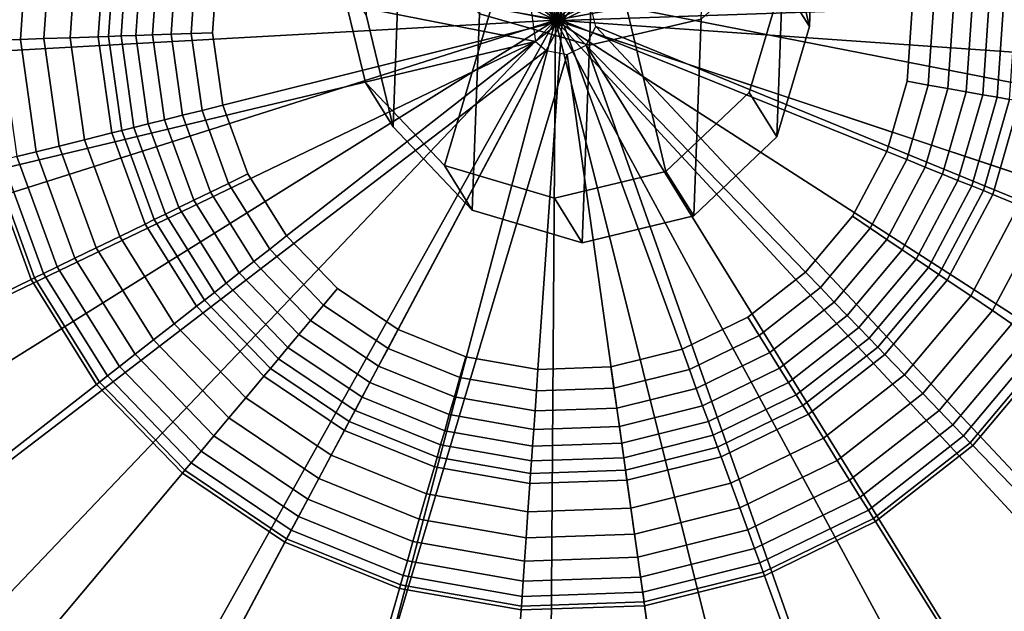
# Model space of a CAD drawing. Extents: x -43.1 to 43.1, y -41.3 to 41.3.
# Tile 318 of 656: x -1.856 to -1.166, y -18.738 to -18.323. Entities that reach past the tile are written whole.
import ezdxf

# ---------------------------------------------------------------- set-up
doc = ezdxf.new("R2010")
doc.units = 0
for name, color, linetype in [('CABLE.1', 18, 'CONTINUOUS'), ('LAMP', 7, 'CONTINUOUS'), ('LAMP_SUPPORT', 18, 'CONTINUOUS'), ('METAL_BASE', 254, 'CONTINUOUS')]:
    doc.layers.add(name, color=color, linetype=linetype)

msp = doc.modelspace()

# ---------------------------------------------------------------- linework, layer by layer
at = {"layer": 'CABLE.1'}
for points in [[(-1.4435, -17.9569, 5.8728), (-1.5207, -17.9376, 5.8841), (-1.5341, -18.319, 6.6241), (-1.4569, -18.3408, 6.6177)], [(-1.3655, -17.9415, 5.8851), (-1.4435, -17.9569, 5.8728), (-1.4569, -18.3408, 6.6177), (-1.3788, -18.3227, 6.6247)], [(-1.3173, -18.1206, 6.693), (-1.2982, -18.1956, 6.6681), (-1.3029, -18.3278, 7.4384), (-1.3218, -18.2495, 7.4438)], [(-1.4734, -18.1377, 8.6056), (-1.5586, -18.4253, 8.6118), (-1.6139, -18.3671, 8.6094), (-1.6327, -18.2889, 8.607)], [(-1.4734, -18.1377, 8.6056), (-1.4034, -18.4293, 8.6145), (-1.4815, -18.4481, 8.6137), (-1.5586, -18.4253, 8.6118)], [(-1.4734, -18.1377, 8.6056), (-1.3222, -18.2969, 8.6123), (-1.3451, -18.374, 8.614), (-1.4034, -18.4293, 8.6145)], [(-1.5897, -18.263, 6.6421), (-1.6087, -18.1881, 6.667), (-1.6134, -18.3197, 7.4355), (-1.5945, -18.3981, 7.4301)], [(-1.2982, -18.1956, 6.6681), (-1.3207, -18.2696, 6.6431), (-1.3256, -18.4051, 7.4326), (-1.3029, -18.3278, 7.4384)], [(-1.3218, -18.2495, 7.4438), (-1.3029, -18.3278, 7.4384), (-1.3222, -18.2969, 8.6123), (-1.341, -18.2188, 8.6099)], [(-1.5341, -18.319, 6.6241), (-1.5897, -18.263, 6.6421), (-1.5945, -18.3981, 7.4301), (-1.5391, -18.4565, 7.4265)], [(-1.3207, -18.2696, 6.6431), (-1.3788, -18.3227, 6.6247), (-1.3838, -18.4605, 7.428), (-1.3256, -18.4051, 7.4326)], [(-1.5945, -18.3981, 7.4301), (-1.6134, -18.3197, 7.4355), (-1.6327, -18.2889, 8.607), (-1.6139, -18.3671, 8.6094)], [(-1.3029, -18.3278, 7.4384), (-1.3256, -18.4051, 7.4326), (-1.3451, -18.374, 8.614), (-1.3222, -18.2969, 8.6123)], [(-1.4569, -18.3408, 6.6177), (-1.5341, -18.319, 6.6241), (-1.5391, -18.4565, 7.4265), (-1.462, -18.4794, 7.4257)], [(-1.3788, -18.3227, 6.6247), (-1.4569, -18.3408, 6.6177), (-1.462, -18.4794, 7.4257), (-1.3838, -18.4605, 7.428)], [(-1.5391, -18.4565, 7.4265), (-1.5945, -18.3981, 7.4301), (-1.6139, -18.3671, 8.6094), (-1.5586, -18.4253, 8.6118)], [(-1.3256, -18.4051, 7.4326), (-1.3838, -18.4605, 7.428), (-1.4034, -18.4293, 8.6145), (-1.3451, -18.374, 8.614)], [(-1.462, -18.4794, 7.4257), (-1.5391, -18.4565, 7.4265), (-1.5586, -18.4253, 8.6118), (-1.4815, -18.4481, 8.6137)], [(-1.3838, -18.4605, 7.428), (-1.462, -18.4794, 7.4257), (-1.4815, -18.4481, 8.6137), (-1.4034, -18.4293, 8.6145)]]:
    msp.add_3dface(points, dxfattribs=at)
at = {"layer": 'LAMP'}
for points in [[(-1.5705, -17.5712, 13.367), (-1.7547, -17.6171, 13.367), (-1.4808, -18.3233, 13.367), (-1.3806, -17.5725, 13.367)], [(-1.197, -17.621, 13.367), (-1.3806, -17.5725, 13.367), (-1.4808, -18.3233, 13.367), (-1.0313, -17.7137, 13.367)], [(-1.9217, -17.7075, 13.367), (-2.061, -17.8365, 13.367), (-1.4808, -18.3233, 13.367), (-1.7547, -17.6171, 13.367)], [(-0.8938, -17.8446, 13.367), (-1.0313, -17.7137, 13.367), (-1.4808, -18.3233, 13.367), (-0.7932, -18.0056, 13.367)], [(-1.6978, -17.7637, 16.4972), (-1.5518, -17.7273, 16.4972), (-1.4808, -18.3233, 16.4972), (-1.8302, -17.8353, 16.4972)], [(-1.4014, -17.7284, 16.4972), (-1.2559, -17.7668, 16.4972), (-1.4808, -18.3233, 16.4972), (-1.5518, -17.7273, 16.4972)], [(-1.1246, -17.8402, 16.4972), (-1.0157, -17.944, 16.4972), (-1.4808, -18.3233, 16.4972), (-1.2559, -17.7668, 16.4972)], [(-2.1638, -17.996, 13.367), (-2.2238, -18.1762, 13.367), (-1.4808, -18.3233, 13.367), (-2.061, -17.8365, 13.367)], [(-1.9406, -17.9375, 16.4972), (-1.8302, -17.8353, 16.4972), (-1.4808, -18.3233, 16.4972), (-2.0221, -18.064, 16.4972)], [(-0.9359, -18.0716, 16.4972), (-0.8904, -18.215, 16.4972), (-1.4808, -18.3233, 16.4972), (-1.0157, -17.944, 16.4972)], [(-0.7358, -18.1866, 13.367), (-0.7932, -18.0056, 13.367), (-1.4808, -18.3233, 13.367), (-0.7252, -18.3761, 13.367)], [(-2.0695, -18.2067, 16.4972), (-2.0221, -18.064, 16.4972), (-1.4808, -18.3233, 16.4972), (-2.08, -18.3568, 16.4972)], [(-2.237, -18.3656, 13.367), (-2.2027, -18.5523, 13.367), (-1.4808, -18.3233, 13.367), (-2.2238, -18.1762, 13.367)], [(-0.8904, -18.215, 16.4972), (-0.882, -18.3652, 16.4972), (-0.9113, -18.5128, 16.4972), (-1.4808, -18.3233, 16.4972)], [(-2.1231, -18.7247, 13.367), (-2.0031, -18.8718, 13.367), (-1.4808, -18.3233, 13.367), (-2.2027, -18.5523, 13.367)], [(-2.0529, -18.5048, 16.4972), (-2.08, -18.3568, 16.4972), (-1.4808, -18.3233, 16.4972), (-1.9898, -18.6414, 16.4972)], [(-1.8503, -18.9845, 13.367), (-1.6743, -19.0556, 13.367), (-1.4808, -18.3233, 13.367), (-2.0031, -18.8718, 13.367)], [(-1.8947, -18.758, 16.4972), (-1.9898, -18.6414, 16.4972), (-1.4808, -18.3233, 16.4972), (-1.7736, -18.8472, 16.4972)], [(-1.6341, -18.9036, 16.4972), (-1.7736, -18.8472, 16.4972), (-1.4808, -18.3233, 16.4972), (-1.485, -18.9235, 16.4972)], [(-1.4861, -19.0807, 13.367), (-1.2975, -19.0582, 13.367), (-1.4808, -18.3233, 13.367), (-1.6743, -19.0556, 13.367)], [(-1.3356, -18.9057, 16.4972), (-1.485, -18.9235, 16.4972), (-1.4808, -18.3233, 16.4972), (-1.1953, -18.8513, 16.4972)], [(-1.1205, -18.9896, 13.367), (-0.9662, -18.8791, 13.367), (-1.4808, -18.3233, 13.367), (-1.2975, -19.0582, 13.367)], [(-1.073, -18.7637, 16.4972), (-1.1953, -18.8513, 16.4972), (-1.4808, -18.3233, 16.4972), (-0.9763, -18.6484, 16.4972)], [(-0.8441, -18.7336, 13.367), (-0.7621, -18.5624, 13.367), (-1.4808, -18.3233, 13.367), (-0.9662, -18.8791, 13.367)], [(-0.9113, -18.5128, 16.4972), (-0.9763, -18.6484, 16.4972), (-1.4808, -18.3233, 16.4972)], [(-0.7252, -18.3761, 13.367), (-1.4808, -18.3233, 13.367), (-0.7621, -18.5624, 13.367)]]:
    msp.add_3dface(points, dxfattribs=at)
at = {"layer": 'LAMP_SUPPORT'}
for points in [[(-1.4981, -18.3147, 12.7749), (-1.4948, -18.3383, 12.7749), (-2.4176, -18.1576, 12.7749), (-2.3625, -17.9655, 12.7749)], [(-1.4589, -18.0791, 8.4348), (-1.5101, -18.0809, 8.4348), (-1.476, -18.3236, 8.4348), (-1.4084, -18.088, 8.4348)], [(-1.5101, -18.0809, 8.4348), (-1.5598, -18.0933, 8.4348), (-1.6059, -18.1157, 8.4348), (-1.476, -18.3236, 8.4348)], [(-1.3184, -18.1358, 8.4348), (-1.3609, -18.1072, 8.4348), (-1.4084, -18.088, 8.4348), (-1.476, -18.3236, 8.4348)], [(-1.4572, -18.3089, 12.7749), (-0.5483, -18.0923, 12.7749), (-0.5205, -18.2903, 12.7749), (-0.5344, -18.4897, 12.7749)], [(-1.6059, -18.1157, 8.4348), (-1.6463, -18.1473, 8.4348), (-1.6792, -18.1866, 8.4348), (-1.476, -18.3236, 8.4348)], [(-1.2556, -18.2162, 8.4348), (-1.2828, -18.1727, 8.4348), (-1.3184, -18.1358, 8.4348), (-1.476, -18.3236, 8.4348)], [(-1.4948, -18.3383, 12.7749), (-2.4037, -18.555, 12.7749), (-2.4315, -18.357, 12.7749), (-2.4176, -18.1576, 12.7749)], [(-1.6792, -18.1866, 8.4348), (-1.7033, -18.2318, 8.4348), (-1.7174, -18.2811, 8.4348), (-1.476, -18.3236, 8.4348)], [(-1.231, -18.3151, 8.4348), (-1.2381, -18.2643, 8.4348), (-1.2556, -18.2162, 8.4348), (-1.476, -18.3236, 8.4348)], [(-1.8638, -18.2553, 8.8443), (-1.8695, -18.3374, 8.8443), (-1.8556, -18.3369, 8.756), (-1.8501, -18.2577, 8.756)], [(-1.8501, -18.2577, 8.756), (-1.8556, -18.3369, 8.756), (-1.8392, -18.3363, 8.6643), (-1.8339, -18.2605, 8.6643)], [(-1.8339, -18.2605, 8.6643), (-1.8392, -18.3363, 8.6643), (-1.8208, -18.3357, 8.5791), (-1.8158, -18.2637, 8.5791)], [(-1.8158, -18.2637, 8.5791), (-1.8208, -18.3357, 8.5791), (-1.8011, -18.335, 8.5101), (-1.7963, -18.2672, 8.5101)], [(-1.7963, -18.2672, 8.5101), (-1.8011, -18.335, 8.5101), (-1.7939, -18.3348, 8.4929), (-1.7893, -18.2684, 8.4929)], [(-1.7893, -18.2684, 8.4929), (-1.7939, -18.3348, 8.4929), (-1.7851, -18.3344, 8.477), (-1.7806, -18.2699, 8.477)], [(-1.7806, -18.2699, 8.477), (-1.7851, -18.3344, 8.477), (-1.7748, -18.3341, 8.4631), (-1.7704, -18.2717, 8.4631)], [(-1.7704, -18.2717, 8.4631), (-1.7748, -18.3341, 8.4631), (-1.7631, -18.3337, 8.4514), (-1.7589, -18.2738, 8.4514)], [(-1.7589, -18.2738, 8.4514), (-1.7631, -18.3337, 8.4514), (-1.7501, -18.3332, 8.4425), (-1.7461, -18.276, 8.4425)], [(-1.7461, -18.276, 8.4425), (-1.7501, -18.3332, 8.4425), (-1.736, -18.3327, 8.4368), (-1.7322, -18.2785, 8.4368)], [(-1.7322, -18.2785, 8.4368), (-1.736, -18.3327, 8.4368), (-1.721, -18.3322, 8.4348), (-1.7174, -18.2811, 8.4348)], [(-1.7174, -18.2811, 8.4348), (-1.721, -18.3322, 8.4348), (-1.7139, -18.383, 8.4348), (-1.476, -18.3236, 8.4348)], [(-1.4525, -18.3278, 12.7749), (-1.4572, -18.3089, 12.7749), (-0.5344, -18.4897, 12.7749), (-0.5895, -18.6818, 12.7749)], [(-1.1931, -18.3735, 8.4514), (-1.1889, -18.3136, 8.4514), (-1.2019, -18.3141, 8.4425), (-1.2059, -18.3713, 8.4425)], [(-1.1815, -18.3756, 8.4631), (-1.1772, -18.3132, 8.4631), (-1.1889, -18.3136, 8.4514), (-1.1931, -18.3735, 8.4514)], [(-1.1713, -18.3774, 8.477), (-1.1668, -18.3129, 8.477), (-1.1772, -18.3132, 8.4631), (-1.1815, -18.3756, 8.4631)], [(-1.1627, -18.3789, 8.4929), (-1.158, -18.3125, 8.4929), (-1.1668, -18.3129, 8.477), (-1.1713, -18.3774, 8.477)], [(-1.2487, -18.4155, 8.4348), (-1.2345, -18.3662, 8.4348), (-1.231, -18.3151, 8.4348), (-1.476, -18.3236, 8.4348)], [(-1.2197, -18.3688, 8.4368), (-1.2159, -18.3146, 8.4368), (-1.231, -18.3151, 8.4348), (-1.2345, -18.3662, 8.4348)], [(-1.2059, -18.3713, 8.4425), (-1.2019, -18.3141, 8.4425), (-1.2159, -18.3146, 8.4368), (-1.2197, -18.3688, 8.4368)], [(-1.7139, -18.383, 8.4348), (-1.6963, -18.4311, 8.4348), (-1.6692, -18.4746, 8.4348), (-1.476, -18.3236, 8.4348)], [(-1.6692, -18.4746, 8.4348), (-1.6336, -18.5115, 8.4348), (-1.5911, -18.5401, 8.4348), (-1.476, -18.3236, 8.4348)], [(-1.5911, -18.5401, 8.4348), (-1.5436, -18.5593, 8.4348), (-1.4931, -18.5682, 8.4348), (-1.476, -18.3236, 8.4348)], [(-1.4931, -18.5682, 8.4348), (-1.4419, -18.5664, 8.4348), (-1.3921, -18.554, 8.4348), (-1.476, -18.3236, 8.4348)], [(-1.3921, -18.554, 8.4348), (-1.3461, -18.5316, 8.4348), (-1.3057, -18.5, 8.4348), (-1.476, -18.3236, 8.4348)], [(-1.3057, -18.5, 8.4348), (-1.2727, -18.4607, 8.4348), (-1.2487, -18.4155, 8.4348), (-1.476, -18.3236, 8.4348)], [(-1.7939, -18.3348, 8.4929), (-1.7847, -18.4006, 8.4929), (-1.7761, -18.3985, 8.477), (-1.7851, -18.3344, 8.477)], [(-1.7851, -18.3344, 8.477), (-1.7761, -18.3985, 8.477), (-1.7661, -18.396, 8.4631), (-1.7748, -18.3341, 8.4631)], [(-1.7748, -18.3341, 8.4631), (-1.7661, -18.396, 8.4631), (-1.7547, -18.3931, 8.4514), (-1.7631, -18.3337, 8.4514)], [(-1.7631, -18.3337, 8.4514), (-1.7547, -18.3931, 8.4514), (-1.7421, -18.39, 8.4425), (-1.7501, -18.3332, 8.4425)], [(-1.7501, -18.3332, 8.4425), (-1.7421, -18.39, 8.4425), (-1.7284, -18.3866, 8.4368), (-1.736, -18.3327, 8.4368)], [(-1.736, -18.3327, 8.4368), (-1.7284, -18.3866, 8.4368), (-1.7139, -18.383, 8.4348), (-1.721, -18.3322, 8.4348)], [(-1.4594, -18.3408, 12.7749), (-1.4525, -18.3278, 12.7749), (-0.8118, -19.0114, 12.7749), (-0.9693, -19.1345, 12.7749)], [(-1.4525, -18.3278, 12.7749), (-0.5895, -18.6818, 12.7749), (-0.6833, -18.8583, 12.7749), (-0.8118, -19.0114, 12.7749)], [(-1.4948, -18.3383, 12.7749), (-2.3353, -18.7428, 12.7749), (-2.4037, -18.555, 12.7749)], [(-1.4948, -18.3383, 12.7749), (-1.4872, -18.3447, 12.7749), (-2.2294, -18.9123, 12.7749), (-2.3353, -18.7428, 12.7749)], [(-1.8695, -18.3374, 8.8443), (-1.8581, -18.4189, 8.8443), (-1.8446, -18.4156, 8.756), (-1.8556, -18.3369, 8.756)], [(-1.8556, -18.3369, 8.756), (-1.8446, -18.4156, 8.756), (-1.8286, -18.4116, 8.6643), (-1.8392, -18.3363, 8.6643)], [(-1.8392, -18.3363, 8.6643), (-1.8286, -18.4116, 8.6643), (-1.8108, -18.4071, 8.5791), (-1.8208, -18.3357, 8.5791)], [(-1.8208, -18.3357, 8.5791), (-1.8108, -18.4071, 8.5791), (-1.7916, -18.4023, 8.5101), (-1.8011, -18.335, 8.5101)], [(-1.8011, -18.335, 8.5101), (-1.7916, -18.4023, 8.5101), (-1.7847, -18.4006, 8.4929), (-1.7939, -18.3348, 8.4929)], [(-1.4727, -18.3473, 12.7749), (-1.4594, -18.3408, 12.7749), (-1.149, -19.2221, 12.7749), (-1.3429, -19.2704, 12.7749)], [(-1.4594, -18.3408, 12.7749), (-0.9693, -19.1345, 12.7749), (-1.149, -19.2221, 12.7749)], [(-1.4872, -18.3447, 12.7749), (-1.9248, -19.1678, 12.7749), (-2.0905, -19.0561, 12.7749), (-2.2294, -18.9123, 12.7749)], [(-1.4872, -18.3447, 12.7749), (-1.4727, -18.3473, 12.7749), (-1.7395, -19.2427, 12.7749), (-1.9248, -19.1678, 12.7749)], [(-1.4727, -18.3473, 12.7749), (-1.3429, -19.2704, 12.7749), (-1.5427, -19.2774, 12.7749), (-1.7395, -19.2427, 12.7749)], [(-1.2347, -18.4211, 8.4368), (-1.2197, -18.3688, 8.4368), (-1.2345, -18.3662, 8.4348), (-1.2487, -18.4155, 8.4348)], [(-1.2217, -18.4264, 8.4425), (-1.2059, -18.3713, 8.4425), (-1.2197, -18.3688, 8.4368), (-1.2347, -18.4211, 8.4368)], [(-1.2097, -18.4313, 8.4514), (-1.1931, -18.3735, 8.4514), (-1.2059, -18.3713, 8.4425), (-1.2217, -18.4264, 8.4425)], [(-1.1988, -18.4357, 8.4631), (-1.1815, -18.3756, 8.4631), (-1.1931, -18.3735, 8.4514), (-1.2097, -18.4313, 8.4514)], [(-1.1892, -18.4395, 8.477), (-1.1713, -18.3774, 8.477), (-1.1815, -18.3756, 8.4631), (-1.1988, -18.4357, 8.4631)], [(-1.181, -18.4428, 8.4929), (-1.1627, -18.3789, 8.4929), (-1.1713, -18.3774, 8.477), (-1.1892, -18.4395, 8.477)], [(-1.1744, -18.4455, 8.5101), (-1.1556, -18.3801, 8.5101), (-1.1627, -18.3789, 8.4929), (-1.181, -18.4428, 8.4929)], [(-1.1561, -18.4529, 8.5791), (-1.1362, -18.3836, 8.5791), (-1.1556, -18.3801, 8.5101), (-1.1744, -18.4455, 8.5101)], [(-1.7421, -18.39, 8.4425), (-1.7225, -18.4439, 8.4425), (-1.7098, -18.4377, 8.4368), (-1.7284, -18.3866, 8.4368)], [(-1.7284, -18.3866, 8.4368), (-1.7098, -18.4377, 8.4368), (-1.6963, -18.4311, 8.4348), (-1.7139, -18.383, 8.4348)], [(-1.7761, -18.3985, 8.477), (-1.754, -18.4593, 8.477), (-1.7447, -18.4547, 8.4631), (-1.7661, -18.396, 8.4631)], [(-1.7661, -18.396, 8.4631), (-1.7447, -18.4547, 8.4631), (-1.7342, -18.4496, 8.4514), (-1.7547, -18.3931, 8.4514)], [(-1.7547, -18.3931, 8.4514), (-1.7342, -18.4496, 8.4514), (-1.7225, -18.4439, 8.4425), (-1.7421, -18.39, 8.4425)], [(-1.8108, -18.4071, 8.5791), (-1.7861, -18.4749, 8.5791), (-1.7683, -18.4662, 8.5101), (-1.7916, -18.4023, 8.5101)], [(-1.7916, -18.4023, 8.5101), (-1.7683, -18.4662, 8.5101), (-1.7619, -18.4631, 8.4929), (-1.7847, -18.4006, 8.4929)], [(-1.7847, -18.4006, 8.4929), (-1.7619, -18.4631, 8.4929), (-1.754, -18.4593, 8.477), (-1.7761, -18.3985, 8.477)], [(-1.8286, -18.4116, 8.6643), (-1.8026, -18.483, 8.6643), (-1.7861, -18.4749, 8.5791), (-1.8108, -18.4071, 8.5791)], [(-1.8581, -18.4189, 8.8443), (-1.8299, -18.4963, 8.8443), (-1.8174, -18.4902, 8.756), (-1.8446, -18.4156, 8.756)], [(-1.8446, -18.4156, 8.756), (-1.8174, -18.4902, 8.756), (-1.8026, -18.483, 8.6643), (-1.8286, -18.4116, 8.6643)], [(-1.2603, -18.4691, 8.4368), (-1.2347, -18.4211, 8.4368), (-1.2487, -18.4155, 8.4348), (-1.2727, -18.4607, 8.4348)], [(-2.2214, -18.5095, 8.9914), (-2.1664, -18.6604, 8.9914), (-1.8482, -18.5052, 8.9914), (-1.8778, -18.4238, 8.9914)], [(-1.8778, -18.4238, 8.9914), (-1.8482, -18.5052, 8.9914), (-1.8458, -18.504, 8.9718), (-1.8752, -18.4232, 8.9718)], [(-1.8752, -18.4232, 8.9718), (-1.8458, -18.504, 8.9718), (-1.8395, -18.501, 8.9195), (-1.8685, -18.4215, 8.9195)], [(-1.8685, -18.4215, 8.9195), (-1.8395, -18.501, 8.9195), (-1.8299, -18.4963, 8.8443), (-1.8581, -18.4189, 8.8443)], [(-1.2486, -18.477, 8.4425), (-1.2217, -18.4264, 8.4425), (-1.2347, -18.4211, 8.4368), (-1.2603, -18.4691, 8.4368)], [(-1.7098, -18.4377, 8.4368), (-1.681, -18.4838, 8.4368), (-1.6692, -18.4746, 8.4348), (-1.6963, -18.4311, 8.4348)], [(-1.2378, -18.4843, 8.4514), (-1.2097, -18.4313, 8.4514), (-1.2217, -18.4264, 8.4425), (-1.2486, -18.477, 8.4425)], [(-1.7225, -18.4439, 8.4425), (-1.6921, -18.4925, 8.4425), (-1.681, -18.4838, 8.4368), (-1.7098, -18.4377, 8.4368)], [(-1.2281, -18.4908, 8.4631), (-1.1988, -18.4357, 8.4631), (-1.2097, -18.4313, 8.4514), (-1.2378, -18.4843, 8.4514)], [(-1.2195, -18.4966, 8.477), (-1.1892, -18.4395, 8.477), (-1.1988, -18.4357, 8.4631), (-1.2281, -18.4908, 8.4631)], [(-1.7342, -18.4496, 8.4514), (-1.7023, -18.5005, 8.4514), (-1.6921, -18.4925, 8.4425), (-1.7225, -18.4439, 8.4425)], [(-1.2122, -18.5016, 8.4929), (-1.181, -18.4428, 8.4929), (-1.1892, -18.4395, 8.477), (-1.2195, -18.4966, 8.477)], [(-1.2063, -18.5055, 8.5101), (-1.1744, -18.4455, 8.5101), (-1.181, -18.4428, 8.4929), (-1.2122, -18.5016, 8.4929)], [(-1.7447, -18.4547, 8.4631), (-1.7116, -18.5077, 8.4631), (-1.7023, -18.5005, 8.4514), (-1.7342, -18.4496, 8.4514)], [(-1.1899, -18.5166, 8.5791), (-1.1561, -18.4529, 8.5791), (-1.1744, -18.4455, 8.5101), (-1.2063, -18.5055, 8.5101)], [(-1.754, -18.4593, 8.477), (-1.7197, -18.5141, 8.477), (-1.7116, -18.5077, 8.4631), (-1.7447, -18.4547, 8.4631)], [(-1.1747, -18.5269, 8.6643), (-1.139, -18.4598, 8.6643), (-1.1561, -18.4529, 8.5791), (-1.1899, -18.5166, 8.5791)], [(-1.7683, -18.4662, 8.5101), (-1.7323, -18.5239, 8.5101), (-1.7267, -18.5195, 8.4929), (-1.7619, -18.4631, 8.4929)], [(-1.7619, -18.4631, 8.4929), (-1.7267, -18.5195, 8.4929), (-1.7197, -18.5141, 8.477), (-1.754, -18.4593, 8.477)], [(-1.2952, -18.5108, 8.4368), (-1.2603, -18.4691, 8.4368), (-1.2727, -18.4607, 8.4348), (-1.3057, -18.5, 8.4348)], [(-1.161, -18.5361, 8.756), (-1.1238, -18.466, 8.756), (-1.139, -18.4598, 8.6643), (-1.1747, -18.5269, 8.6643)], [(-1.7861, -18.4749, 8.5791), (-1.7479, -18.5361, 8.5791), (-1.7323, -18.5239, 8.5101), (-1.7683, -18.4662, 8.5101)], [(-1.2855, -18.5209, 8.4425), (-1.2486, -18.477, 8.4425), (-1.2603, -18.4691, 8.4368), (-1.2952, -18.5108, 8.4368)], [(-1.8026, -18.483, 8.6643), (-1.7624, -18.5474, 8.6643), (-1.7479, -18.5361, 8.5791), (-1.7861, -18.4749, 8.5791)], [(-1.681, -18.4838, 8.4368), (-1.6432, -18.523, 8.4368), (-1.6336, -18.5115, 8.4348), (-1.6692, -18.4746, 8.4348)], [(-1.2764, -18.5303, 8.4514), (-1.2378, -18.4843, 8.4514), (-1.2486, -18.477, 8.4425), (-1.2855, -18.5209, 8.4425)], [(-1.8174, -18.4902, 8.756), (-1.7753, -18.5575, 8.756), (-1.7624, -18.5474, 8.6643), (-1.8026, -18.483, 8.6643)], [(-1.6921, -18.4925, 8.4425), (-1.6523, -18.5338, 8.4425), (-1.6432, -18.523, 8.4368), (-1.681, -18.4838, 8.4368)], [(-1.2683, -18.5387, 8.4631), (-1.2281, -18.4908, 8.4631), (-1.2378, -18.4843, 8.4514), (-1.2764, -18.5303, 8.4514)], [(-1.8299, -18.4963, 8.8443), (-1.7863, -18.5661, 8.8443), (-1.7753, -18.5575, 8.756), (-1.8174, -18.4902, 8.756)], [(-1.7023, -18.5005, 8.4514), (-1.6606, -18.5437, 8.4514), (-1.6523, -18.5338, 8.4425), (-1.6921, -18.4925, 8.4425)], [(-1.2611, -18.5462, 8.477), (-1.2195, -18.4966, 8.477), (-1.2281, -18.4908, 8.4631), (-1.2683, -18.5387, 8.4631)], [(-1.8395, -18.501, 8.9195), (-1.7947, -18.5727, 8.9195), (-1.7863, -18.5661, 8.8443), (-1.8299, -18.4963, 8.8443)], [(-1.3381, -18.5443, 8.4368), (-1.2952, -18.5108, 8.4368), (-1.3057, -18.5, 8.4348), (-1.3461, -18.5316, 8.4348)], [(-1.255, -18.5525, 8.4929), (-1.2122, -18.5016, 8.4929), (-1.2195, -18.4966, 8.477), (-1.2611, -18.5462, 8.477)], [(-2.1664, -18.6604, 8.9914), (-2.0813, -18.7966, 8.9914), (-1.8023, -18.5786, 8.9914), (-1.8482, -18.5052, 8.9914)], [(-1.8482, -18.5052, 8.9914), (-1.8023, -18.5786, 8.9914), (-1.8002, -18.577, 8.9718), (-1.8458, -18.504, 8.9718)], [(-1.8458, -18.504, 8.9718), (-1.8002, -18.577, 8.9718), (-1.7947, -18.5727, 8.9195), (-1.8395, -18.501, 8.9195)], [(-1.7116, -18.5077, 8.4631), (-1.6682, -18.5527, 8.4631), (-1.6606, -18.5437, 8.4514), (-1.7023, -18.5005, 8.4514)], [(-1.25, -18.5576, 8.5101), (-1.2063, -18.5055, 8.5101), (-1.2122, -18.5016, 8.4929), (-1.255, -18.5525, 8.4929)], [(-1.2363, -18.5719, 8.5791), (-1.1899, -18.5166, 8.5791), (-1.2063, -18.5055, 8.5101), (-1.25, -18.5576, 8.5101)], [(-1.7197, -18.5141, 8.477), (-1.6748, -18.5606, 8.477), (-1.6682, -18.5527, 8.4631), (-1.7116, -18.5077, 8.4631)], [(-1.6432, -18.523, 8.4368), (-1.5981, -18.5534, 8.4368), (-1.5911, -18.5401, 8.4348), (-1.6336, -18.5115, 8.4348)], [(-1.3306, -18.5562, 8.4425), (-1.2855, -18.5209, 8.4425), (-1.2952, -18.5108, 8.4368), (-1.3381, -18.5443, 8.4368)], [(-1.7323, -18.5239, 8.5101), (-1.6851, -18.5728, 8.5101), (-1.6805, -18.5674, 8.4929), (-1.7267, -18.5195, 8.4929)], [(-1.7267, -18.5195, 8.4929), (-1.6805, -18.5674, 8.4929), (-1.6748, -18.5606, 8.477), (-1.7197, -18.5141, 8.477)], [(-1.3238, -18.5673, 8.4514), (-1.2764, -18.5303, 8.4514), (-1.2855, -18.5209, 8.4425), (-1.3306, -18.5562, 8.4425)], [(-1.2235, -18.5851, 8.6643), (-1.1747, -18.5269, 8.6643), (-1.1899, -18.5166, 8.5791), (-1.2363, -18.5719, 8.5791)], [(-1.7479, -18.5361, 8.5791), (-1.6978, -18.588, 8.5791), (-1.6851, -18.5728, 8.5101), (-1.7323, -18.5239, 8.5101)], [(-1.6523, -18.5338, 8.4425), (-1.6047, -18.5658, 8.4425), (-1.5981, -18.5534, 8.4368), (-1.6432, -18.523, 8.4368)], [(-1.2121, -18.5969, 8.756), (-1.161, -18.5361, 8.756), (-1.1747, -18.5269, 8.6643), (-1.2235, -18.5851, 8.6643)], [(-1.6606, -18.5437, 8.4514), (-1.6108, -18.5773, 8.4514), (-1.6047, -18.5658, 8.4425), (-1.6523, -18.5338, 8.4425)], [(-1.387, -18.5682, 8.4368), (-1.3381, -18.5443, 8.4368), (-1.3461, -18.5316, 8.4348), (-1.3921, -18.554, 8.4348)], [(-1.3175, -18.5772, 8.4631), (-1.2683, -18.5387, 8.4631), (-1.2764, -18.5303, 8.4514), (-1.3238, -18.5673, 8.4514)], [(-1.7624, -18.5474, 8.6643), (-1.7096, -18.6021, 8.6643), (-1.6978, -18.588, 8.5791), (-1.7479, -18.5361, 8.5791)], [(-1.5981, -18.5534, 8.4368), (-1.5477, -18.5738, 8.4368), (-1.5436, -18.5593, 8.4348), (-1.5911, -18.5401, 8.4348)], [(-1.3121, -18.586, 8.477), (-1.2611, -18.5462, 8.477), (-1.2683, -18.5387, 8.4631), (-1.3175, -18.5772, 8.4631)], [(-1.2025, -18.6069, 8.8443), (-1.1495, -18.5438, 8.8443), (-1.161, -18.5361, 8.756), (-1.2121, -18.5969, 8.756)], [(-1.7753, -18.5575, 8.756), (-1.7202, -18.6147, 8.756), (-1.7096, -18.6021, 8.6643), (-1.7624, -18.5474, 8.6643)], [(-1.6682, -18.5527, 8.4631), (-1.6163, -18.5876, 8.4631), (-1.6108, -18.5773, 8.4514), (-1.6606, -18.5437, 8.4514)], [(-1.3822, -18.5814, 8.4425), (-1.3306, -18.5562, 8.4425), (-1.3381, -18.5443, 8.4368), (-1.387, -18.5682, 8.4368)], [(-1.3074, -18.5935, 8.4929), (-1.255, -18.5525, 8.4929), (-1.2611, -18.5462, 8.477), (-1.3121, -18.586, 8.477)], [(-1.195, -18.6146, 8.9195), (-1.1406, -18.5498, 8.9195), (-1.1495, -18.5438, 8.8443), (-1.2025, -18.6069, 8.8443)], [(-1.6748, -18.5606, 8.477), (-1.6212, -18.5968, 8.477), (-1.6163, -18.5876, 8.4631), (-1.6682, -18.5527, 8.4631)], [(-1.6047, -18.5658, 8.4425), (-1.5516, -18.5873, 8.4425), (-1.5477, -18.5738, 8.4368), (-1.5981, -18.5534, 8.4368)], [(-1.4398, -18.5813, 8.4368), (-1.387, -18.5682, 8.4368), (-1.3921, -18.554, 8.4348), (-1.4419, -18.5664, 8.4348)], [(-1.3036, -18.5995, 8.5101), (-1.25, -18.5576, 8.5101), (-1.255, -18.5525, 8.4929), (-1.3074, -18.5935, 8.4929)], [(-1.1902, -18.6196, 8.9718), (-1.1349, -18.5537, 8.9718), (-1.1406, -18.5498, 8.9195), (-1.195, -18.6146, 8.9195)], [(-1.1883, -18.6215, 8.9914), (-1.1327, -18.5552, 8.9914), (-1.1349, -18.5537, 8.9718), (-1.1902, -18.6196, 8.9718)], [(-0.9423, -18.8763, 8.9914), (-0.8391, -18.7532, 8.9914), (-1.1327, -18.5552, 8.9914), (-1.1883, -18.6215, 8.9914)], [(-1.7863, -18.5661, 8.8443), (-1.7291, -18.6253, 8.8443), (-1.7202, -18.6147, 8.756), (-1.7753, -18.5575, 8.756)], [(-1.6805, -18.5674, 8.4929), (-1.6253, -18.6046, 8.4929), (-1.6212, -18.5968, 8.477), (-1.6748, -18.5606, 8.477)], [(-1.5477, -18.5738, 8.4368), (-1.4941, -18.5832, 8.4368), (-1.4931, -18.5682, 8.4348), (-1.5436, -18.5593, 8.4348)], [(-1.3777, -18.5936, 8.4514), (-1.3238, -18.5673, 8.4514), (-1.3306, -18.5562, 8.4425), (-1.3822, -18.5814, 8.4425)], [(-1.2931, -18.6163, 8.5791), (-1.2363, -18.5719, 8.5791), (-1.25, -18.5576, 8.5101), (-1.3036, -18.5995, 8.5101)], [(-1.7947, -18.5727, 8.9195), (-1.736, -18.6335, 8.9195), (-1.7291, -18.6253, 8.8443), (-1.7863, -18.5661, 8.8443)], [(-1.6851, -18.5728, 8.5101), (-1.6287, -18.6109, 8.5101), (-1.6253, -18.6046, 8.4929), (-1.6805, -18.5674, 8.4929)], [(-1.6108, -18.5773, 8.4514), (-1.5552, -18.5998, 8.4514), (-1.5516, -18.5873, 8.4425), (-1.6047, -18.5658, 8.4425)], [(-1.4941, -18.5832, 8.4368), (-1.4398, -18.5813, 8.4368), (-1.4419, -18.5664, 8.4348), (-1.4931, -18.5682, 8.4348)], [(-1.4378, -18.5952, 8.4425), (-1.3822, -18.5814, 8.4425), (-1.387, -18.5682, 8.4368), (-1.4398, -18.5813, 8.4368)], [(-1.3737, -18.6046, 8.4631), (-1.3175, -18.5772, 8.4631), (-1.3238, -18.5673, 8.4514), (-1.3777, -18.5936, 8.4514)], [(-1.8002, -18.577, 8.9718), (-1.7405, -18.6388, 8.9718), (-1.736, -18.6335, 8.9195), (-1.7947, -18.5727, 8.9195)], [(-1.6978, -18.588, 8.5791), (-1.638, -18.6283, 8.5791), (-1.6287, -18.6109, 8.5101), (-1.6851, -18.5728, 8.5101)], [(-1.5516, -18.5873, 8.4425), (-1.4951, -18.5972, 8.4425), (-1.4941, -18.5832, 8.4368), (-1.5477, -18.5738, 8.4368)], [(-1.2834, -18.6319, 8.6643), (-1.2235, -18.5851, 8.6643), (-1.2363, -18.5719, 8.5791), (-1.2931, -18.6163, 8.5791)], [(-2.0813, -18.7966, 8.9914), (-1.9698, -18.9121, 8.9914), (-1.7421, -18.6408, 8.9914), (-1.8023, -18.5786, 8.9914)], [(-1.8023, -18.5786, 8.9914), (-1.7421, -18.6408, 8.9914), (-1.7405, -18.6388, 8.9718), (-1.8002, -18.577, 8.9718)], [(-1.6163, -18.5876, 8.4631), (-1.5584, -18.6111, 8.4631), (-1.5552, -18.5998, 8.4514), (-1.6108, -18.5773, 8.4514)], [(-1.4951, -18.5972, 8.4425), (-1.4378, -18.5952, 8.4425), (-1.4398, -18.5813, 8.4368), (-1.4941, -18.5832, 8.4368)], [(-1.436, -18.6081, 8.4514), (-1.3777, -18.5936, 8.4514), (-1.3822, -18.5814, 8.4425), (-1.4378, -18.5952, 8.4425)], [(-1.3702, -18.6143, 8.477), (-1.3121, -18.586, 8.477), (-1.3175, -18.5772, 8.4631), (-1.3737, -18.6046, 8.4631)], [(-1.7096, -18.6021, 8.6643), (-1.6466, -18.6446, 8.6643), (-1.638, -18.6283, 8.5791), (-1.6978, -18.588, 8.5791)], [(-1.6212, -18.5968, 8.477), (-1.5613, -18.621, 8.477), (-1.5584, -18.6111, 8.4631), (-1.6163, -18.5876, 8.4631)], [(-1.5552, -18.5998, 8.4514), (-1.496, -18.6102, 8.4514), (-1.4951, -18.5972, 8.4425), (-1.5516, -18.5873, 8.4425)], [(-1.3672, -18.6226, 8.4929), (-1.3074, -18.5935, 8.4929), (-1.3121, -18.586, 8.477), (-1.3702, -18.6143, 8.477)], [(-1.2747, -18.6458, 8.756), (-1.2121, -18.5969, 8.756), (-1.2235, -18.5851, 8.6643), (-1.2834, -18.6319, 8.6643)], [(-1.496, -18.6102, 8.4514), (-1.436, -18.6081, 8.4514), (-1.4378, -18.5952, 8.4425), (-1.4951, -18.5972, 8.4425)], [(-1.4344, -18.6197, 8.4631), (-1.3737, -18.6046, 8.4631), (-1.3777, -18.5936, 8.4514), (-1.436, -18.6081, 8.4514)], [(-1.3647, -18.6293, 8.5101), (-1.3036, -18.5995, 8.5101), (-1.3074, -18.5935, 8.4929), (-1.3672, -18.6226, 8.4929)], [(-1.7202, -18.6147, 8.756), (-1.6543, -18.6591, 8.756), (-1.6466, -18.6446, 8.6643), (-1.7096, -18.6021, 8.6643)], [(-1.6253, -18.6046, 8.4929), (-1.5637, -18.6295, 8.4929), (-1.5613, -18.621, 8.477), (-1.6212, -18.5968, 8.477)], [(-1.5584, -18.6111, 8.4631), (-1.4968, -18.6219, 8.4631), (-1.496, -18.6102, 8.4514), (-1.5552, -18.5998, 8.4514)], [(-1.358, -18.6479, 8.5791), (-1.2931, -18.6163, 8.5791), (-1.3036, -18.5995, 8.5101), (-1.3647, -18.6293, 8.5101)], [(-1.2673, -18.6576, 8.8443), (-1.2025, -18.6069, 8.8443), (-1.2121, -18.5969, 8.756), (-1.2747, -18.6458, 8.756)], [(-1.6287, -18.6109, 8.5101), (-1.5656, -18.6363, 8.5101), (-1.5637, -18.6295, 8.4929), (-1.6253, -18.6046, 8.4929)], [(-1.4968, -18.6219, 8.4631), (-1.4344, -18.6197, 8.4631), (-1.436, -18.6081, 8.4514), (-1.496, -18.6102, 8.4514)], [(-1.4329, -18.63, 8.477), (-1.3702, -18.6143, 8.477), (-1.3737, -18.6046, 8.4631), (-1.4344, -18.6197, 8.4631)], [(-1.2616, -18.6667, 8.9195), (-1.195, -18.6146, 8.9195), (-1.2025, -18.6069, 8.8443), (-1.2673, -18.6576, 8.8443)], [(-1.7291, -18.6253, 8.8443), (-1.6608, -18.6713, 8.8443), (-1.6543, -18.6591, 8.756), (-1.7202, -18.6147, 8.756)], [(-1.638, -18.6283, 8.5791), (-1.5711, -18.6553, 8.5791), (-1.5656, -18.6363, 8.5101), (-1.6287, -18.6109, 8.5101)], [(-1.5613, -18.621, 8.477), (-1.4976, -18.6322, 8.477), (-1.4968, -18.6219, 8.4631), (-1.5584, -18.6111, 8.4631)], [(-1.4317, -18.6387, 8.4929), (-1.3672, -18.6226, 8.4929), (-1.3702, -18.6143, 8.477), (-1.4329, -18.63, 8.477)], [(-1.3517, -18.6652, 8.6643), (-1.2834, -18.6319, 8.6643), (-1.2931, -18.6163, 8.5791), (-1.358, -18.6479, 8.5791)], [(-1.2579, -18.6726, 8.9718), (-1.1902, -18.6196, 8.9718), (-1.195, -18.6146, 8.9195), (-1.2616, -18.6667, 8.9195)], [(-1.5637, -18.6295, 8.4929), (-1.4982, -18.641, 8.4929), (-1.4976, -18.6322, 8.477), (-1.5613, -18.621, 8.477)], [(-1.4976, -18.6322, 8.477), (-1.4329, -18.63, 8.477), (-1.4344, -18.6197, 8.4631), (-1.4968, -18.6219, 8.4631)], [(-1.4307, -18.6458, 8.5101), (-1.3647, -18.6293, 8.5101), (-1.3672, -18.6226, 8.4929), (-1.4317, -18.6387, 8.4929)], [(-1.2566, -18.6748, 8.9914), (-1.1883, -18.6215, 8.9914), (-1.1902, -18.6196, 8.9718), (-1.2579, -18.6726, 8.9718)], [(-1.0689, -18.9751, 8.9914), (-0.9423, -18.8763, 8.9914), (-1.1883, -18.6215, 8.9914), (-1.2566, -18.6748, 8.9914)], [(-1.736, -18.6335, 8.9195), (-1.6659, -18.6808, 8.9195), (-1.6608, -18.6713, 8.8443), (-1.7291, -18.6253, 8.8443)], [(-1.6466, -18.6446, 8.6643), (-1.5762, -18.673, 8.6643), (-1.5711, -18.6553, 8.5791), (-1.638, -18.6283, 8.5791)], [(-1.5656, -18.6363, 8.5101), (-1.4987, -18.6481, 8.5101), (-1.4982, -18.641, 8.4929), (-1.5637, -18.6295, 8.4929)], [(-1.4982, -18.641, 8.4929), (-1.4317, -18.6387, 8.4929), (-1.4329, -18.63, 8.477), (-1.4976, -18.6322, 8.477)], [(-1.428, -18.6653, 8.5791), (-1.358, -18.6479, 8.5791), (-1.3647, -18.6293, 8.5101), (-1.4307, -18.6458, 8.5101)], [(-1.7405, -18.6388, 8.9718), (-1.6692, -18.6869, 8.9718), (-1.6659, -18.6808, 8.9195), (-1.736, -18.6335, 8.9195)], [(-1.5711, -18.6553, 8.5791), (-1.5001, -18.6679, 8.5791), (-1.4987, -18.6481, 8.5101), (-1.5656, -18.6363, 8.5101)], [(-1.346, -18.6806, 8.756), (-1.2747, -18.6458, 8.756), (-1.2834, -18.6319, 8.6643), (-1.3517, -18.6652, 8.6643)], [(-1.9698, -18.9121, 8.9914), (-1.8366, -19.0019, 8.9914), (-1.6704, -18.6893, 8.9914), (-1.7421, -18.6408, 8.9914)], [(-1.7421, -18.6408, 8.9914), (-1.6704, -18.6893, 8.9914), (-1.6692, -18.6869, 8.9718), (-1.7405, -18.6388, 8.9718)], [(-1.6543, -18.6591, 8.756), (-1.5807, -18.6888, 8.756), (-1.5762, -18.673, 8.6643), (-1.6466, -18.6446, 8.6643)], [(-1.4987, -18.6481, 8.5101), (-1.4307, -18.6458, 8.5101), (-1.4317, -18.6387, 8.4929), (-1.4982, -18.641, 8.4929)], [(-1.5001, -18.6679, 8.5791), (-1.428, -18.6653, 8.5791), (-1.4307, -18.6458, 8.5101), (-1.4987, -18.6481, 8.5101)], [(-1.4254, -18.6836, 8.6643), (-1.3517, -18.6652, 8.6643), (-1.358, -18.6479, 8.5791), (-1.428, -18.6653, 8.5791)], [(-1.3413, -18.6937, 8.8443), (-1.2673, -18.6576, 8.8443), (-1.2747, -18.6458, 8.756), (-1.346, -18.6806, 8.756)], [(-1.5762, -18.673, 8.6643), (-1.5013, -18.6862, 8.6643), (-1.5001, -18.6679, 8.5791), (-1.5711, -18.6553, 8.5791)], [(-1.3376, -18.7037, 8.9195), (-1.2616, -18.6667, 8.9195), (-1.2673, -18.6576, 8.8443), (-1.3413, -18.6937, 8.8443)], [(-1.6608, -18.6713, 8.8443), (-1.5845, -18.7022, 8.8443), (-1.5807, -18.6888, 8.756), (-1.6543, -18.6591, 8.756)], [(-1.5013, -18.6862, 8.6643), (-1.4254, -18.6836, 8.6643), (-1.428, -18.6653, 8.5791), (-1.5001, -18.6679, 8.5791)], [(-1.4231, -18.6998, 8.756), (-1.346, -18.6806, 8.756), (-1.3517, -18.6652, 8.6643), (-1.4254, -18.6836, 8.6643)], [(-1.6659, -18.6808, 8.9195), (-1.5875, -18.7125, 8.9195), (-1.5845, -18.7022, 8.8443), (-1.6608, -18.6713, 8.8443)], [(-1.3353, -18.7103, 8.9718), (-1.2579, -18.6726, 8.9718), (-1.2616, -18.6667, 8.9195), (-1.3376, -18.7037, 8.9195)], [(-1.3344, -18.7128, 8.9914), (-1.2566, -18.6748, 8.9914), (-1.2579, -18.6726, 8.9718), (-1.3353, -18.7103, 8.9718)], [(-1.5807, -18.6888, 8.756), (-1.5025, -18.7026, 8.756), (-1.5013, -18.6862, 8.6643), (-1.5762, -18.673, 8.6643)], [(-1.2132, -19.0455, 8.9914), (-1.0689, -18.9751, 8.9914), (-1.2566, -18.6748, 8.9914), (-1.3344, -18.7128, 8.9914)], [(-1.6692, -18.6869, 8.9718), (-1.5894, -18.7192, 8.9718), (-1.5875, -18.7125, 8.9195), (-1.6659, -18.6808, 8.9195)], [(-1.5025, -18.7026, 8.756), (-1.4231, -18.6998, 8.756), (-1.4254, -18.6836, 8.6643), (-1.5013, -18.6862, 8.6643)], [(-1.4212, -18.7136, 8.8443), (-1.3413, -18.6937, 8.8443), (-1.346, -18.6806, 8.756), (-1.4231, -18.6998, 8.756)], [(-1.8366, -19.0019, 8.9914), (-1.6877, -19.0621, 8.9914), (-1.5901, -18.7217, 8.9914), (-1.6704, -18.6893, 8.9914)], [(-1.6704, -18.6893, 8.9914), (-1.5901, -18.7217, 8.9914), (-1.5894, -18.7192, 8.9718), (-1.6692, -18.6869, 8.9718)], [(-1.5845, -18.7022, 8.8443), (-1.5034, -18.7165, 8.8443), (-1.5025, -18.7026, 8.756), (-1.5807, -18.6888, 8.756)], [(-1.5034, -18.7165, 8.8443), (-1.4212, -18.7136, 8.8443), (-1.4231, -18.6998, 8.756), (-1.5025, -18.7026, 8.756)], [(-1.4197, -18.7242, 8.9195), (-1.3376, -18.7037, 8.9195), (-1.3413, -18.6937, 8.8443), (-1.4212, -18.7136, 8.8443)], [(-1.5875, -18.7125, 8.9195), (-1.5042, -18.7272, 8.9195), (-1.5034, -18.7165, 8.8443), (-1.5845, -18.7022, 8.8443)], [(-1.4187, -18.7311, 8.9718), (-1.3353, -18.7103, 8.9718), (-1.3376, -18.7037, 8.9195), (-1.4197, -18.7242, 8.9195)], [(-1.5894, -18.7192, 8.9718), (-1.5047, -18.7341, 8.9718), (-1.5042, -18.7272, 8.9195), (-1.5875, -18.7125, 8.9195)], [(-1.5042, -18.7272, 8.9195), (-1.4197, -18.7242, 8.9195), (-1.4212, -18.7136, 8.8443), (-1.5034, -18.7165, 8.8443)], [(-1.4184, -18.7337, 8.9914), (-1.3344, -18.7128, 8.9914), (-1.3353, -18.7103, 8.9718), (-1.4187, -18.7311, 8.9718)], [(-1.3691, -19.0844, 8.9914), (-1.2132, -19.0455, 8.9914), (-1.3344, -18.7128, 8.9914), (-1.4184, -18.7337, 8.9914)], [(-1.5901, -18.7217, 8.9914), (-1.5049, -18.7367, 8.9914), (-1.5047, -18.7341, 8.9718), (-1.5894, -18.7192, 8.9718)], [(-1.6877, -19.0621, 8.9914), (-1.5296, -19.09, 8.9914), (-1.5049, -18.7367, 8.9914), (-1.5901, -18.7217, 8.9914)], [(-1.5047, -18.7341, 8.9718), (-1.4187, -18.7311, 8.9718), (-1.4197, -18.7242, 8.9195), (-1.5042, -18.7272, 8.9195)], [(-1.5296, -19.09, 8.9914), (-1.3691, -19.0844, 8.9914), (-1.4184, -18.7337, 8.9914), (-1.5049, -18.7367, 8.9914)], [(-1.5049, -18.7367, 8.9914), (-1.4184, -18.7337, 8.9914), (-1.4187, -18.7311, 8.9718), (-1.5047, -18.7341, 8.9718)]]:
    msp.add_3dface(points, dxfattribs=at)
at = {"layer": 'METAL_BASE'}
for points in [[(-26.1197, -19.9225, 20.447), (-26.1419, -19.8939, 20.312), (-1.468, -0.7437, 20.312), (-1.4459, -0.7723, 20.447)], [(-26.1419, -19.8939, 20.312), (-26.1197, -19.9225, 20.1769), (-1.4459, -0.7723, 20.1769), (-1.468, -0.7437, 20.312)], [(-26.0591, -20.0006, 20.5459), (-26.1197, -19.9225, 20.447), (-1.4459, -0.7723, 20.447), (-1.3852, -0.8504, 20.5459)], [(-26.1197, -19.9225, 20.1769), (-26.0591, -20.0006, 20.0781), (-1.3852, -0.8504, 20.0781), (-1.4459, -0.7723, 20.1769)], [(-25.9763, -20.1073, 20.5821), (-26.0591, -20.0006, 20.5459), (-1.3852, -0.8504, 20.5459), (-1.3024, -0.9571, 20.5821)], [(-26.0591, -20.0006, 20.0781), (-25.9763, -20.1073, 20.0419), (-1.3024, -0.9571, 20.0419), (-1.3852, -0.8504, 20.0781)], [(-25.8935, -20.214, 20.5459), (-25.9763, -20.1073, 20.5821), (-1.3024, -0.9571, 20.5821), (-1.2196, -1.0637, 20.5459)], [(-25.9763, -20.1073, 20.0419), (-25.8935, -20.214, 20.0781), (-1.2196, -1.0637, 20.0781), (-1.3024, -0.9571, 20.0419)], [(-27.3869, -31.72, 30.241), (-27.4144, -31.6965, 30.106), (-1.2503, -1.0623, 30.106), (-1.2228, -1.0858, 30.241)], [(-27.4144, -31.6965, 30.106), (-27.3869, -31.72, 29.9709), (-1.2228, -1.0858, 29.9709), (-1.2503, -1.0623, 30.106)], [(-25.8329, -20.2921, 20.447), (-25.8935, -20.214, 20.5459), (-1.2196, -1.0637, 20.5459), (-1.159, -1.1418, 20.447)], [(-25.8935, -20.214, 20.0781), (-25.8329, -20.2921, 20.1769), (-1.159, -1.1418, 20.1769), (-1.2196, -1.0637, 20.0781)], [(-27.3117, -31.7842, 30.3399), (-27.3869, -31.72, 30.241), (-1.2228, -1.0858, 30.241), (-1.1476, -1.15, 30.3399)], [(-27.3869, -31.72, 29.9709), (-27.3117, -31.7842, 29.872), (-1.1476, -1.15, 29.872), (-1.2228, -1.0858, 29.9709)], [(-25.8107, -20.3207, 20.312), (-25.8329, -20.2921, 20.447), (-1.159, -1.1418, 20.447), (-1.1368, -1.1704, 20.312)], [(-25.8329, -20.2921, 20.1769), (-25.8107, -20.3207, 20.312), (-1.1368, -1.1704, 20.312), (-1.159, -1.1418, 20.1769)], [(-27.209, -31.8719, 30.3761), (-27.3117, -31.7842, 30.3399), (-1.1476, -1.15, 30.3399), (-1.0449, -1.2377, 30.3761)], [(-27.3117, -31.7842, 29.872), (-27.209, -31.8719, 29.8358), (-1.0449, -1.2377, 29.8358), (-1.1476, -1.15, 29.872)], [(-27.1063, -31.9597, 30.3399), (-27.209, -31.8719, 30.3761), (-1.0449, -1.2377, 30.3761), (-0.9422, -1.3254, 30.3399)], [(-27.209, -31.8719, 29.8358), (-27.1063, -31.9597, 29.872), (-0.9422, -1.3254, 29.872), (-1.0449, -1.2377, 29.8358)], [(-15.5062, -28.9604, 39.447), (-15.5382, -28.9436, 39.312), (-1.0275, -1.2855, 39.312), (-0.9954, -1.3023, 39.447)], [(-15.5382, -28.9436, 39.312), (-15.5062, -28.9604, 39.1769), (-0.9954, -1.3023, 39.1769), (-1.0275, -1.2855, 39.312)], [(-15.4187, -29.0063, 39.5459), (-15.5062, -28.9604, 39.447), (-0.9954, -1.3023, 39.447), (-0.9079, -1.3482, 39.5459)], [(-15.5062, -28.9604, 39.1769), (-15.4187, -29.0063, 39.0781), (-0.9079, -1.3482, 39.0781), (-0.9954, -1.3023, 39.1769)], [(-27.0311, -32.0239, 30.241), (-27.1063, -31.9597, 30.3399), (-0.9422, -1.3254, 30.3399), (-0.867, -1.3896, 30.241)], [(-27.1063, -31.9597, 29.872), (-27.0311, -32.0239, 29.9709), (-0.867, -1.3896, 29.9709), (-0.9422, -1.3254, 29.872)], [(-15.2991, -29.0691, 39.5821), (-15.4187, -29.0063, 39.5459), (-0.9079, -1.3482, 39.5459), (-0.7883, -1.411, 39.5821)], [(-15.4187, -29.0063, 39.0781), (-15.2991, -29.0691, 39.0419), (-0.7883, -1.411, 39.0419), (-0.9079, -1.3482, 39.0781)], [(-27.0036, -32.0474, 30.106), (-27.0311, -32.0239, 30.241), (-0.867, -1.3896, 30.241), (-0.8395, -1.4131, 30.106)], [(-27.0311, -32.0239, 29.9709), (-27.0036, -32.0474, 30.106), (-0.8395, -1.4131, 30.106), (-0.867, -1.3896, 29.9709)], [(-15.1795, -29.1318, 39.5459), (-15.2991, -29.0691, 39.5821), (-0.7883, -1.411, 39.5821), (-0.6687, -1.4737, 39.5459)], [(-15.2991, -29.0691, 39.0419), (-15.1795, -29.1318, 39.0781), (-0.6687, -1.4737, 39.0781), (-0.7883, -1.411, 39.0419)], [(-15.0919, -29.1777, 39.447), (-15.1795, -29.1318, 39.5459), (-0.6687, -1.4737, 39.5459), (-0.5811, -1.5197, 39.447)], [(-15.1795, -29.1318, 39.0781), (-15.0919, -29.1777, 39.1769), (-0.5811, -1.5197, 39.1769), (-0.6687, -1.4737, 39.0781)], [(-15.0599, -29.1945, 39.312), (-15.0919, -29.1777, 39.447), (-0.5811, -1.5197, 39.447), (-0.5491, -1.5365, 39.312)], [(-15.0919, -29.1777, 39.1769), (-15.0599, -29.1945, 39.312), (-0.5491, -1.5365, 39.312), (-0.5811, -1.5197, 39.1769)]]:
    msp.add_3dface(points, dxfattribs=at)

doc.saveas('drawing.dxf')
